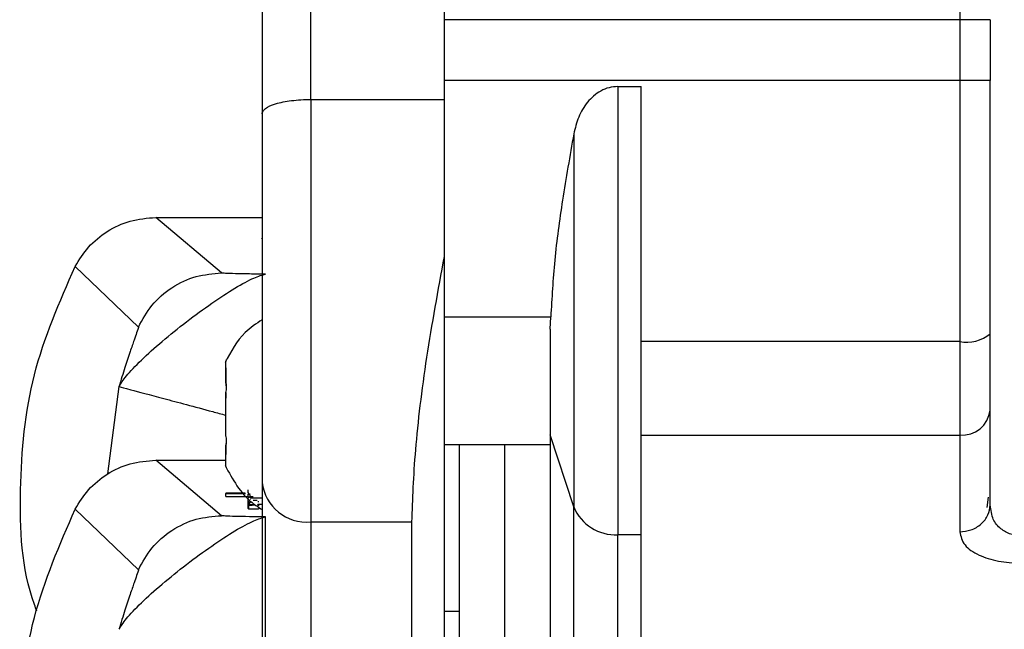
# Model space of a CAD drawing. Header units: inches. Extents: x 170 to 312, y 215 to 248.
# Tile 292 of 529: x 225.532 to 225.6119, y 243.2571 to 243.3066. Entities that reach past the tile are written whole.
import ezdxf

# ---------------------------------------------------------------- set-up
doc = ezdxf.new("R2010")
doc.units = ezdxf.units.IN
doc.header["$LTSCALE"] = 0.25
doc.header["$MEASUREMENT"] = 0
doc.layers.add('MOTOR LH', color=7, linetype='Continuous')

msp = doc.modelspace()

# ---------------------------------------------------------------- linework, layer by layer
at = {"layer": 'MOTOR LH'}
for p, q in [((225.5556203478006, 243.3000819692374), (225.5556189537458, 243.3926751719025)), ((225.5664457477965, 243.3911875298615), (225.566447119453, 243.3000821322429)), ((225.6082769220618, 243.3602622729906), (225.6082781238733, 243.2804383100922)), ((225.6082777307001, 243.3065526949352), (225.5664470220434, 243.3065520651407)), ((225.6107383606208, 243.3065527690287), (225.6107384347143, 243.3016315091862)), ((225.6082778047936, 243.3016314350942), (225.5664470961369, 243.3016308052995)), ((225.5805287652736, 243.3011266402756), (225.5824411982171, 243.3011266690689)), ((225.5805287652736, 243.3011266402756), (225.5805293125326, 243.2647779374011)), ((225.5556203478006, 243.3000819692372), (225.566447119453, 243.3000821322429)), ((225.5556203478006, 243.3000819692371), (225.5556208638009, 243.2658094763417)), ((225.566447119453, 243.3000821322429), (225.5664473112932, 243.2873401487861)), ((225.5769636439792, 243.2972948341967), (225.5769640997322, 243.2670239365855)), ((225.5430561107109, 243.2905127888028), (225.5516834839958, 243.2905129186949)), ((225.5483831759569, 243.2860059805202), (225.5430561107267, 243.2905127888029)), ((225.5516161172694, 243.2888210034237), (225.5516161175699, 243.2888010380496)), ((225.5664473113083, 243.2873391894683), (225.5664478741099, 243.2499587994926)), ((225.5365079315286, 243.2865354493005), (225.5416402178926, 243.2816199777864)), ((225.610738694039, 243.2844074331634), (225.6107386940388, 243.2844074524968)), ((225.5664473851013, 243.282437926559), (225.5750946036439, 243.2824380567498)), ((225.575059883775, 243.2814614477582), (225.5750946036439, 243.2824380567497)), ((225.6082781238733, 243.2804383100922), (225.582441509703, 243.2804379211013)), ((225.6082781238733, 243.2804383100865), (225.6082783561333, 243.2650117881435)), ((225.5487309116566, 243.2783209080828), (225.5487309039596, 243.2788321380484)), ((225.5487309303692, 243.2770779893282), (225.5487309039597, 243.2788321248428)), ((225.5487309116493, 243.2783218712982), (225.5487309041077, 243.2788227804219)), ((225.5487309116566, 243.2783209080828), (225.5487309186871, 243.2778539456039)), ((225.5487309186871, 243.2778539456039), (225.5487309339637, 243.2768392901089)), ((225.5391532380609, 243.2697003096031), (225.5400889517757, 243.2767890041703)), ((225.5487309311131, 243.2770285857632), (225.5487309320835, 243.2769641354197)), ((225.5487309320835, 243.2769641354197), (225.5487765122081, 243.2769641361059)), ((225.5487309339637, 243.2768392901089), (225.5487941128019, 243.2768392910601)), ((225.5487309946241, 243.2728102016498), (225.5487309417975, 243.2763194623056)), ((225.5487309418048, 243.2763184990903), (225.5487309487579, 243.2758566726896)), ((225.6107389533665, 243.267182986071), (225.610738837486, 243.2748796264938)), ((225.5487309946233, 243.2728103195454), (225.5487309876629, 243.2732730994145)), ((225.5769640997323, 243.2670239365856), (225.5750597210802, 243.272887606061)), ((225.58244162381, 243.2728589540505), (225.6082782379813, 243.2728593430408)), ((225.548779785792, 243.2721645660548), (225.5487310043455, 243.2721645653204)), ((225.5487797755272, 243.272164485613), (225.5487310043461, 243.2721644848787)), ((225.5487310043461, 243.2721644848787), (225.5487310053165, 243.2721000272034)), ((225.5487310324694, 243.2702965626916), (225.5487310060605, 243.2720506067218)), ((225.5487310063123, 243.2720339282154), (225.5487310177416, 243.2712747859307)), ((225.5664475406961, 243.2721034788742), (225.5750597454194, 243.2721036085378)), ((225.5676778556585, 243.2721034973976), (225.567678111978, 243.2550789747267)), ((225.5713691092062, 243.2516021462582), (225.5713688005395, 243.2721035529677)), ((225.5430564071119, 243.2708241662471), (225.5487310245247, 243.270824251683)), ((225.5483834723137, 243.2663173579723), (225.5430564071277, 243.2708241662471)), ((225.5487310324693, 243.2702965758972), (225.5487310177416, 243.2712747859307)), ((225.55055456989, 243.2681797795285), (225.5505545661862, 243.2684257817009)), ((225.5503086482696, 243.2681427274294), (225.5487444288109, 243.2681427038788)), ((225.5487444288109, 243.2681427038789), (225.5487444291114, 243.2681227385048)), ((225.5487444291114, 243.2681227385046), (225.5503231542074, 243.2681227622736)), ((225.5487444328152, 243.2678767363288), (225.5487444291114, 243.2681227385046)), ((225.5487444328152, 243.2678767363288), (225.5505018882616, 243.2678767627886)), ((225.5505545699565, 243.2681752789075), (225.5506047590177, 243.2681681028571)), ((225.5505545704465, 243.2681427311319), (225.5505545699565, 243.2681752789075)), ((225.5505545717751, 243.2680544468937), (225.5506738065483, 243.268039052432)), ((225.5505545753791, 243.2678150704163), (225.5505545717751, 243.2680544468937)), ((225.5505545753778, 243.2678150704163), (225.5506129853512, 243.2678040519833)), ((225.5505545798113, 243.2675205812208), (225.5505545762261, 243.2677587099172)), ((225.5506995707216, 243.2680197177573), (225.5506995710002, 243.2680012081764)), ((225.5506995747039, 243.2677552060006), (225.5506995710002, 243.2680012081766)), ((225.5506995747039, 243.2677552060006), (225.5516838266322, 243.2677552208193)), ((225.5506995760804, 243.2676636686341), (225.5506995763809, 243.26764370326)), ((225.6105803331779, 243.2678104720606), (225.6104800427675, 243.2669771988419)), ((225.5365082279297, 243.2668468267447), (225.5416405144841, 243.2619313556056)), ((225.5505545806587, 243.2674642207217), (225.5505545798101, 243.2675205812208)), ((225.5505545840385, 243.2672397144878), (225.5505545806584, 243.2674642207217)), ((225.550554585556, 243.267138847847), (225.5505545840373, 243.2672397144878)), ((225.5505545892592, 243.2668928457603), (225.5505545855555, 243.2671388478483)), ((225.5505966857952, 243.2668783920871), (225.5505966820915, 243.2671243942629)), ((225.5505966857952, 243.2668783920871), (225.5513731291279, 243.2668784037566)), ((225.5506434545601, 243.2672050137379), (225.5506434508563, 243.2674510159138)), ((225.550699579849, 243.2674132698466), (225.5506995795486, 243.2674332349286)), ((225.5506995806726, 243.2673585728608), (225.550699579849, 243.2674132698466)), ((225.5506995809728, 243.2673386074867), (225.5506995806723, 243.2673585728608)), ((225.5514779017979, 243.2672257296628), (225.5514779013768, 243.2672536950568)), ((225.5769644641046, 243.2428520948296), (225.5769641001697, 243.2670239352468)), ((225.610831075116, 243.2667339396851), (225.6107389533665, 243.2671829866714)), ((225.5519633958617, 243.2539228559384), (225.5519632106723, 243.2662231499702)), ((225.5556208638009, 243.2658094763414), (225.5638103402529, 243.2658095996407)), ((225.5556208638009, 243.2658094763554), (225.5556212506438, 243.2401161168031)), ((225.5638103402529, 243.2658095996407), (225.5638107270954, 243.2401162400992)), ((225.5824417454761, 243.2647779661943), (225.5805293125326, 243.2647779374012)), ((225.5805296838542, 243.2401164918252), (225.5805293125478, 243.2647779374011)), ((225.5676780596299, 243.2585558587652), (225.5664477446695, 243.2585558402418))]:
    msp.add_line(p, q, dxfattribs=at)
at = {"layer": 'MOTOR LH', "flags": 128}
for points in [[(225.610738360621, 243.306552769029), (225.6106910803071, 243.3065527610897), (225.6105510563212, 243.3065527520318), (225.6103236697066, 243.3065527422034), (225.6100176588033, 243.3065527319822), (225.6096447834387, 243.3065527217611), (225.6092193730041, 243.3065527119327), (225.6087577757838, 243.3065527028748), (225.6082777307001, 243.3065526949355)], [(225.6107384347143, 243.3016315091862), (225.6106911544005, 243.301631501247), (225.6105511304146, 243.3016314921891), (225.6103237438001, 243.3016314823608), (225.6100177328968, 243.3016314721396), (225.6096448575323, 243.3016314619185), (225.6092194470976, 243.3016314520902), (225.6087578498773, 243.3016314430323), (225.6082778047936, 243.301631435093)]]:
    msp.add_lwpolyline(points, dxfattribs=at)
at = {"layer": 'MOTOR LH'}
for centre, radius, start, end in [((225.608851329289, 243.2832768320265), 0.002895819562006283, 258.583339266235, 310.6753556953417), ((225.608478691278, 243.2751237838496), 0.002273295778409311, 264.9412374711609, 353.8344048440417), ((225.5552879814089, 243.2694214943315), 0.00362732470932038, 186.4768017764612, 275.2654865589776), ((225.580330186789, 243.2684144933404), 0.003642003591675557, 202.4459006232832, 273.1341969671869)]:
    msp.add_arc(centre, radius, start, end, dxfattribs=at)
for points, knots in [([(225.551682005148, 243.3887380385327), (225.5516820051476, 243.3887380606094), (225.5516820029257, 243.3888856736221), (225.551682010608, 243.3883752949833), (225.5516820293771, 243.3871286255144), (225.5516820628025, 243.3849084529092), (225.5516821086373, 243.3818640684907), (225.5516821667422, 243.3780047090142), (225.5516822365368, 243.3733689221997), (225.5516823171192, 243.3680166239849), (225.5516824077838, 243.3619946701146), (225.5516825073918, 243.3553787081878), (225.5516826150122, 243.3482305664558), (225.5516827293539, 243.3406360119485), (225.5516828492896, 243.3326699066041), (225.5516829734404, 243.3244238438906), (225.5516831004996, 243.3159846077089), (225.5516832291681, 243.307438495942), (225.5516833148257, 243.3017491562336), (225.5516833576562, 243.2989043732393)], [0, 0, 0, 0, 9.349440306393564e-06, 0.06251374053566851, 0.1250081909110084, 0.187512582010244, 0.2500070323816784, 0.3125114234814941, 0.3750058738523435, 0.437510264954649, 0.5000047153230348, 0.5625088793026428, 0.6250035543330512, 0.6875077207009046, 0.7500023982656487, 0.8125067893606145, 0.8750012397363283, 0.9374981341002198, 0.9999999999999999, 0.9999999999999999, 0.9999999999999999, 0.9999999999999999]), ([(225.5805287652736, 243.3011266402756), (225.5802935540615, 243.3011089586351), (225.5798164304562, 243.3010730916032), (225.5789287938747, 243.3007006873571), (225.5780210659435, 243.2999036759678), (225.5772968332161, 243.2986666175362), (225.5770748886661, 243.2977528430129), (225.5769636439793, 243.2972948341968)], [0, 0, 0, 0, 0.1243862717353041, 0.2523163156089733, 0.5026983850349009, 0.7507388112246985, 1, 1, 1, 1]), ([(225.5516833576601, 243.2989043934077), (225.5516850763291, 243.2989317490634), (225.5516899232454, 243.2990088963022), (225.5517543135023, 243.2991601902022), (225.5520034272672, 243.2994268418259), (225.552565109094, 243.2996895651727), (225.553357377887, 243.2998855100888), (225.5540549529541, 243.2999971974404), (225.554815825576, 243.3000679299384), (225.5553540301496, 243.3000773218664), (225.5556203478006, 243.3000819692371)], [0, 0, 0, 0, 0.04396355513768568, 0.1239841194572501, 0.2485067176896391, 0.4974988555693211, 0.6263221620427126, 0.7479481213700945, 0.8752781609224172, 1, 1, 1, 1]), ([(225.5769636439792, 243.2972948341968), (225.5766466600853, 243.2954986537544), (225.576042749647, 243.2920766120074), (225.5753644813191, 243.2871138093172), (225.5751829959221, 243.283969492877), (225.5750946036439, 243.2824380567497)], [0, 0, 0, 0, 0.3617099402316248, 0.6891214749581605, 0.9999999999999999, 0.9999999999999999, 0.9999999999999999, 0.9999999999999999]), ([(225.5365079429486, 243.2865354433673), (225.5368452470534, 243.287080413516), (225.5375313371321, 243.2881889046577), (225.5390898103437, 243.2894515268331), (225.5409650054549, 243.2903398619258), (225.542351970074, 243.2904545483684), (225.5430561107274, 243.2905127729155)], [0, 0, 0, 0, 0.2379336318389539, 0.4839665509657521, 0.7380177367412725, 1, 1, 1, 1]), ([(225.5664473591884, 243.2873396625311), (225.5659393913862, 243.2845925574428), (225.5649230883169, 243.2790963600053), (225.5639955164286, 243.2713276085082), (225.5638719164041, 243.2676444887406), (225.5638103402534, 243.2658095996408)], [0, 0, 0, 0, 0.3339764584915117, 0.6681945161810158, 1, 1, 1, 1]), ([(225.5334019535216, 243.2585785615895), (225.5333354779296, 243.258752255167), (225.5321497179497, 243.2618505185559), (225.5318790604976, 243.2684589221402), (225.5327116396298, 243.2778694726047), (225.5352424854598, 243.2836467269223), (225.5365079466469, 243.2865354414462)], [0, 0, 0, 0, 0.01941235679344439, 0.3462683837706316, 0.6731243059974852, 1, 1, 1, 1]), ([(225.5416404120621, 243.2816202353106), (225.5419742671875, 243.2822316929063), (225.5426563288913, 243.2834808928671), (225.544310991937, 243.2848912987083), (225.5462709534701, 243.285831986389), (225.5476890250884, 243.2859487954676), (225.5483831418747, 243.2860059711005)], [0, 0, 0, 0, 0.2447396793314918, 0.4999999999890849, 0.7552603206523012, 1, 1, 1, 1]), ([(225.5519629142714, 243.2859117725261), (225.5515096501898, 243.2859156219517), (225.5505825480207, 243.2859234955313), (225.5494783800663, 243.2859462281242), (225.5486145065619, 243.2859737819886), (225.5484590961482, 243.285995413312), (225.5483831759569, 243.2860059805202)], [0, 0, 0, 0, 0.2457371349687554, 0.5026284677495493, 0.7570269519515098, 0.9999999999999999, 0.9999999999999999, 0.9999999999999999, 0.9999999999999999]), ([(225.540084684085, 243.2767901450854), (225.5402370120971, 243.277049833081), (225.5405418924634, 243.2775695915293), (225.5418135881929, 243.2789122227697), (225.5435267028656, 243.2804447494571), (225.5455364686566, 243.282075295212), (225.5476314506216, 243.283589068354), (225.5495201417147, 243.284838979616), (225.5511252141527, 243.285698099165), (225.5516837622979, 243.285840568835), (225.5519629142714, 243.285911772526)], [0, 0, 0, 0, 0.1249587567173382, 0.250101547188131, 0.3750450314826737, 0.5000695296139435, 0.6250331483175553, 0.7499863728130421, 0.8750478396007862, 1, 1, 1, 1]), ([(225.551683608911, 243.282216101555), (225.5511949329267, 243.2818939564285), (225.5498816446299, 243.2810282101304), (225.5491408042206, 243.2796216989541), (225.5486756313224, 243.2787385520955)], [0, 0, 0, 0, 0.3721010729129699, 0.9999999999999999, 0.9999999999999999, 0.9999999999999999, 0.9999999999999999]), ([(225.541640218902, 243.2816199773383), (225.5416402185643, 243.2816199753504), (225.5416402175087, 243.2816199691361), (225.5416402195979, 243.2816199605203), (225.5416402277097, 243.2816199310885), (225.5416402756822, 243.2816198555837), (225.5416404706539, 243.2816195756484), (225.5416412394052, 243.2816184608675), (225.5416433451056, 243.281611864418), (225.541636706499, 243.2815502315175), (225.5415311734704, 243.2812272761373), (225.5412802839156, 243.2805193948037), (225.5409491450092, 243.2795767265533), (225.5405191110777, 243.2783185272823), (225.5402339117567, 243.2773151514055), (225.540084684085, 243.2767901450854)], [0, 0, 0, 0, 6.370814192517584e-06, 1.991547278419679e-05, 6.857021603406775e-05, 0.0002521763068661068, 0.0009644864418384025, 0.003767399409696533, 0.01485464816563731, 0.05857361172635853, 0.2323465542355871, 0.370085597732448, 0.5478451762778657, 0.7634145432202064, 1, 1, 1, 1]), ([(225.5487309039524, 243.2788330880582), (225.5487485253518, 243.2788746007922), (225.548783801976, 243.2789577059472), (225.5487987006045, 243.2789925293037), (225.5487994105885, 243.2789941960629), (225.548799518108, 243.2789944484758)], [0, 0, 0, 0, 0.4585624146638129, 0.9180050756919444, 1, 1, 1, 1]), ([(225.5487309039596, 243.2788321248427), (225.5487485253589, 243.2788736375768), (225.5487838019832, 243.2789567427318), (225.5487987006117, 243.2789915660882), (225.5487994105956, 243.2789932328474), (225.5487995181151, 243.2789934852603)], [0, 0, 0, 0, 0.4585624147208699, 0.9180050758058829, 1, 1, 1, 1]), ([(225.5487702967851, 243.2789248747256), (225.5487627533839, 243.2789071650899), (225.5487522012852, 243.2788823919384), (225.5487356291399, 243.2788432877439), (225.5487309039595, 243.2788321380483)], [0, 0, 0, 0, 0.7148721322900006, 1, 1, 1, 1]), ([(225.5400846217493, 243.2767899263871), (225.5402904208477, 243.2767348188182), (225.540718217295, 243.2766202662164), (225.5435199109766, 243.275870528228), (225.5464573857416, 243.2750845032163), (225.5483736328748, 243.274571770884), (225.5487309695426, 243.2744761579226)], [0, 0, 0, 0, 0.2937131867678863, 0.6105442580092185, 0.9273753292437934, 1, 1, 1, 1]), ([(225.5487309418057, 243.2763183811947), (225.5487485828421, 243.2763902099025), (225.5487838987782, 243.2765340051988), (225.5488038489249, 243.2767470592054), (225.5487946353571, 243.2769235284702), (225.5487652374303, 243.2770286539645), (225.5487392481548, 243.2770660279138), (225.5487309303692, 243.2770779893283)], [0, 0, 0, 0, 0.229250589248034, 0.458941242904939, 0.6795282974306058, 0.8974340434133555, 1, 1, 1, 1]), ([(225.5487310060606, 243.2720506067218), (225.5487486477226, 243.2720808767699), (225.5487839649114, 243.2721414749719), (225.5488039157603, 243.2723078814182), (225.5487947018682, 243.2725058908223), (225.5487653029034, 243.2726799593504), (225.5487393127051, 243.2727786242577), (225.5487309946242, 243.2728102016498)], [0, 0, 0, 0, 0.2292505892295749, 0.4589412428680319, 0.6795282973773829, 0.8974340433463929, 1, 1, 1, 1]), ([(225.5750597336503, 243.2728860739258), (225.5750597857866, 243.2694232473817), (225.575059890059, 243.2624975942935), (225.5750599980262, 243.2553265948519), (225.5750600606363, 243.2511681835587), (225.5750600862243, 243.2494687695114), (225.575060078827, 243.2499601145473), (225.5750600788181, 243.2499607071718)], [0, 0, 0, 0, 0.2499245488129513, 0.4998490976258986, 0.749773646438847, 0.999698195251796, 1, 1, 1, 1]), ([(225.536508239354, 243.2668468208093), (225.536845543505, 243.2673917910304), (225.5375316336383, 243.2685002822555), (225.5390901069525, 243.2697629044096), (225.5409653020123, 243.2706512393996), (225.542352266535, 243.2707659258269), (225.5430564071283, 243.2708241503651)], [0, 0, 0, 0, 0.2379336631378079, 0.483966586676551, 0.7380177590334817, 1, 1, 1, 1]), ([(225.5486757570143, 243.2703901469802), (225.5492899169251, 243.2692672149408), (225.5500680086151, 243.2678445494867), (225.5514026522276, 243.2669927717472), (225.5516838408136, 243.266813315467)], [0, 0, 0, 0, 0.7893156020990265, 0.9999999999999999, 0.9999999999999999, 0.9999999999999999, 0.9999999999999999]), ([(225.5487310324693, 243.2702965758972), (225.5487486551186, 243.2702550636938), (225.5487839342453, 243.270171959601), (225.5487988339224, 243.2701371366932), (225.5487995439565, 243.2701354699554), (225.5487996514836, 243.2701352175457)], [0, 0, 0, 0, 0.458562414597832, 0.918005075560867, 0.9999999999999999, 0.9999999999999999, 0.9999999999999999, 0.9999999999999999]), ([(225.550708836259, 243.2680723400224), (225.550654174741, 243.268068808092), (225.5505641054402, 243.268062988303), (225.5505572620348, 243.2680568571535), (225.5505545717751, 243.2680544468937)], [0, 0, 0, 0, 0.6068828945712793, 1, 1, 1, 1]), ([(225.5509616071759, 243.2678413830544), (225.5508862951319, 243.2678392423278), (225.5507000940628, 243.2678339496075), (225.5505733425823, 243.2678246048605), (225.5505600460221, 243.2678178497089), (225.5505545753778, 243.2678150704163)], [0, 0, 0, 0, 0.2855788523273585, 0.7060635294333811, 1, 1, 1, 1]), ([(225.5365087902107, 243.2306217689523), (225.5352536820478, 243.2335074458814), (225.5327435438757, 243.2392786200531), (225.531754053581, 243.2487342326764), (225.5327432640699, 243.2581898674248), (225.5352532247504, 243.2639611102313), (225.5365082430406, 243.2668468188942)], [0, 0, 0, 0, 0.2500079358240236, 0.500000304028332, 0.749992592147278, 1, 1, 1, 1]), ([(225.5505545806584, 243.2674642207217), (225.5505605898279, 243.267462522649), (225.5505763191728, 243.2674580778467), (225.5506178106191, 243.2674537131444), (225.5506434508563, 243.2674510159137)], [0, 0, 0, 0, 0.3820355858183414, 1, 1, 1, 1]), ([(225.5505545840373, 243.2672397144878), (225.5505633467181, 243.2672359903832), (225.5505847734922, 243.2672268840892), (225.5507722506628, 243.267215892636), (225.5509780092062, 243.2672097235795), (225.5510396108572, 243.2672078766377)], [0, 0, 0, 0, 0.3264973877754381, 0.7983613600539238, 1, 1, 1, 1]), ([(225.5506507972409, 243.2671509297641), (225.5506223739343, 243.2671490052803), (225.5505644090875, 243.2671450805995), (225.5505579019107, 243.2671409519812), (225.5505545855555, 243.2671388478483)], [0, 0, 0, 0, 0.4903542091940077, 0.9999999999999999, 0.9999999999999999, 0.9999999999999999, 0.9999999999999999]), ([(225.5505545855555, 243.2671388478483), (225.550557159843, 243.2671367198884), (225.5505630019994, 243.2671318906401), (225.5505846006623, 243.2671270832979), (225.5505966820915, 243.2671243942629)], [0, 0, 0, 0, 0.4406399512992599, 1, 1, 1, 1]), ([(225.5505545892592, 243.2668928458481), (225.5505571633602, 243.2668907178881), (225.5505630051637, 243.2668858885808), (225.5505846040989, 243.2668810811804), (225.5505966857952, 243.2668783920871)], [0, 0, 0, 0, 0.4406346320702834, 1, 1, 1, 1]), ([(225.5509936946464, 243.2671593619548), (225.5509177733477, 243.2671582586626), (225.5507700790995, 243.2671561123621), (225.5506898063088, 243.2671526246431), (225.5506507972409, 243.2671509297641)], [0, 0, 0, 0, 0.5140437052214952, 1, 1, 1, 1]), ([(225.5512668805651, 243.2675519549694), (225.5512184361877, 243.2675514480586), (225.5511017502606, 243.2675502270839), (225.5510133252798, 243.2675481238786), (225.5509616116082, 243.2675468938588)], [0, 0, 0, 0, 0.4151689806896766, 1, 1, 1, 1]), ([(225.5514198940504, 243.2674510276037), (225.5513983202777, 243.2674519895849), (225.5513655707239, 243.2674534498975), (225.5513366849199, 243.2674555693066), (225.5513329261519, 243.2674566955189), (225.5513310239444, 243.2674572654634)], [0, 0, 0, 0, 0.4880931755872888, 0.7409382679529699, 1, 1, 1, 1]), ([(225.5513310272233, 243.2672394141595), (225.5513339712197, 243.2672414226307), (225.5513412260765, 243.2672463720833), (225.55142695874, 243.2672509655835), (225.5514779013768, 243.2672536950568)], [0, 0, 0, 0, 0.4057966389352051, 1, 1, 1, 1]), ([(225.5514084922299, 243.2672288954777), (225.5513946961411, 243.2672298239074), (225.5513671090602, 243.2672316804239), (225.5513376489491, 243.2672352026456), (225.5513335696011, 243.2672377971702), (225.5513310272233, 243.2672394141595)], [0, 0, 0, 0, 0.2737349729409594, 0.5473688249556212, 1, 1, 1, 1]), ([(225.5513310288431, 243.2671317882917), (225.5513325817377, 243.2671327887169), (225.551336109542, 243.2671350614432), (225.5513713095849, 243.2671378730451), (225.5514212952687, 243.2671393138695), (225.5514361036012, 243.2671397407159)], [0, 0, 0, 0, 0.3562365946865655, 0.8092841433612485, 1, 1, 1, 1]), ([(225.5513731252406, 243.2671244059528), (225.5513624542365, 243.26712562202), (225.5513410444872, 243.267128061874), (225.5513343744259, 243.2671305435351), (225.5513310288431, 243.2671317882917)], [0, 0, 0, 0, 0.4984179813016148, 1, 1, 1, 1]), ([(225.5513731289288, 243.2668910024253), (225.5513786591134, 243.2668914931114), (225.5513901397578, 243.2668925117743), (225.5514204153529, 243.2668933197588), (225.5514361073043, 243.2668937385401)], [0, 0, 0, 0, 0.4816963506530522, 1, 1, 1, 1]), ([(225.5516384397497, 243.2672202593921), (225.5515976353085, 243.2672213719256), (225.5515016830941, 243.2672239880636), (225.5514425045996, 243.2672271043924), (225.5514084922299, 243.2672288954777)], [0, 0, 0, 0, 0.4252579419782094, 1, 1, 1, 1]), ([(225.6105645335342, 243.2663809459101), (225.610565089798, 243.26638189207), (225.6107071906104, 243.266623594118), (225.6107231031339, 243.2669038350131), (225.6107389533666, 243.2671829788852)], [0, 0, 0, 0, 0.003914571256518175, 1, 1, 1, 1]), ([(225.5400849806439, 243.2571015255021), (225.5402373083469, 243.2573612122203), (225.5405421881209, 243.257880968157), (225.5418138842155, 243.2592236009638), (225.5435269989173, 243.2607561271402), (225.5455367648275, 243.262386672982), (225.547631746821, 243.2639004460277), (225.5495204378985, 243.2651503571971), (225.5511255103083, 243.2660094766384), (225.5516840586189, 243.2661519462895), (225.5519632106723, 243.2662231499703)], [0, 0, 0, 0, 0.1249587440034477, 0.250101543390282, 0.3750450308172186, 0.5000695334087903, 0.6250331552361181, 0.7499863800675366, 0.875047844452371, 1, 1, 1, 1]), ([(225.5416407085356, 243.2619316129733), (225.5419745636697, 243.2625430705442), (225.5426566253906, 243.2637922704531), (225.5443112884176, 243.2652026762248), (225.5462712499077, 243.2661433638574), (225.5476893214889, 243.26626017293), (225.5483834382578, 243.26631734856)], [0, 0, 0, 0, 0.2447396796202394, 0.499999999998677, 0.7552603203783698, 0.9999999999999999, 0.9999999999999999, 0.9999999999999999, 0.9999999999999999]), ([(225.5519632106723, 243.2662231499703), (225.5515099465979, 243.2662269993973), (225.5505828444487, 243.2662348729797), (225.5494786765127, 243.2662576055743), (225.5486148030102, 243.2662851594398), (225.5484593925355, 243.2663067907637), (225.5483834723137, 243.2663173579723)], [0, 0, 0, 0, 0.2457371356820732, 0.5026284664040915, 0.7570269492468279, 1, 1, 1, 1]), ([(225.6082783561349, 243.265011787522), (225.6085878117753, 243.2650408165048), (225.6090638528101, 243.2650854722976), (225.609637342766, 243.2653560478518), (225.6100295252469, 243.2656368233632), (225.61035389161, 243.2659817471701), (225.6104949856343, 243.2662491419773), (225.6105645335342, 243.2663809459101)], [0, 0, 0, 0, 0.3152398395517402, 0.4849389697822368, 0.6582393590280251, 0.8315397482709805, 1, 1, 1, 1]), ([(225.6131996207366, 243.2646956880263), (225.6130497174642, 243.2647036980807), (225.6127427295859, 243.2647201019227), (225.6122981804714, 243.2648480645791), (225.6118786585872, 243.265049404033), (225.6113544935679, 243.2654482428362), (225.6109240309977, 243.266020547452), (225.6108575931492, 243.2665304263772), (225.610831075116, 243.2667339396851)], [0, 0, 0, 0, 0.1099615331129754, 0.2251909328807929, 0.3485942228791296, 0.4825464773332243, 0.7934633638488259, 1, 1, 1, 1]), ([(225.5824421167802, 243.2401166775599), (225.582442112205, 243.2404205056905), (225.5824421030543, 243.2410281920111), (225.5824420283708, 243.2459884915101), (225.5824419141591, 243.2535742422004), (225.5824418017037, 243.2610433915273), (225.5824417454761, 243.2647779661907)], [0, 0, 0, 0, 0.2499814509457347, 0.4999876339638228, 0.7499938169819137, 1, 1, 1, 1]), ([(225.6082783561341, 243.2650117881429), (225.6083603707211, 243.2646441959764), (225.6085173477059, 243.2639406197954), (225.6097092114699, 243.2631047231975), (225.611092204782, 243.262671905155), (225.6122897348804, 243.2624993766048), (225.6128969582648, 243.2624836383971), (225.6131996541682, 243.262475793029)], [0, 0, 0, 0, 0.2852021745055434, 0.545880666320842, 0.7796955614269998, 0.8901800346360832, 1, 1, 1, 1]), ([(225.5416405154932, 243.2619313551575), (225.5416405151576, 243.2619313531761), (225.5416405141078, 243.2619313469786), (225.5416405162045, 243.2619313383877), (225.5416405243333, 243.2619313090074), (225.5416405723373, 243.2619312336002), (225.5416407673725, 243.2619309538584), (225.541641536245, 243.2619298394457), (225.5416436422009, 243.2619232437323), (225.5416370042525, 243.2618616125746), (225.5415314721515, 243.2615386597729), (225.5412805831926, 243.2608307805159), (225.5409494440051, 243.2598881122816), (225.5405194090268, 243.2586299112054), (225.5402342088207, 243.2576265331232), (225.5400849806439, 243.2571015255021)], [0, 0, 0, 0, 6.36054658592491e-06, 1.989507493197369e-05, 6.85297646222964e-05, 0.0002520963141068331, 0.0009643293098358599, 0.003767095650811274, 0.01485408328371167, 0.05857266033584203, 0.2323453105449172, 0.3700844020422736, 0.5478441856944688, 0.7634139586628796, 1, 1, 1, 1])]:
    msp.add_open_spline(points, degree=3, knots=knots, dxfattribs=at)
for points in [[(225.6107387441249, 243.2810805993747), (225.6107386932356, 243.2844606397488), (225.6107385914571, 243.2912207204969), (225.6107384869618, 243.2981612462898), (225.6107384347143, 243.3016315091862)], [(225.5824417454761, 243.2647779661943), (225.5824417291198, 243.2658643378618), (225.5824416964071, 243.2680370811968), (225.5824416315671, 243.2723437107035), (225.5824415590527, 243.2771600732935), (225.5824414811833, 243.2823321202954), (225.5824414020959, 243.2875850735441), (225.5824413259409, 243.2926432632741), (225.5824412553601, 243.2973312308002), (225.5824412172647, 243.2998615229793), (225.5824411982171, 243.3011266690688)], [(225.5516833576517, 243.298904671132), (225.5516833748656, 243.2977613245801), (225.5516834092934, 243.2954746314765), (225.551683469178, 243.2914971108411), (225.5516835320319, 243.2873223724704), (225.5516835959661, 243.283075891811), (225.5516836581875, 243.2789431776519), (225.551683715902, 243.2751098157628), (225.551683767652, 243.2716726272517), (225.5516837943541, 243.2698990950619), (225.5516838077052, 243.269012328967)], [(225.5750596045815, 243.2814579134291), (225.575059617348, 243.2806099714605), (225.5750596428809, 243.2789140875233), (225.5750596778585, 243.2765909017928), (225.5750597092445, 243.2745062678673), (225.5750597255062, 243.2734261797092), (225.5750597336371, 243.2728861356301)], [(225.610738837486, 243.2748796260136), (225.6107388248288, 243.2757203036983), (225.6107387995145, 243.2774016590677), (225.6107387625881, 243.2798542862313), (225.6107387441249, 243.2810805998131)], [(225.5516838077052, 243.2690123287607), (225.5516838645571, 243.2652362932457), (225.5516839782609, 243.2576842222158), (225.5516840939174, 243.2500025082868), (225.5516841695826, 243.2449770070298), (225.551684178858, 243.2443610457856), (225.5516841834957, 243.2440530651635)]]:
    msp.add_open_spline(points, degree=3, dxfattribs=at)

doc.saveas('drawing.dxf')
